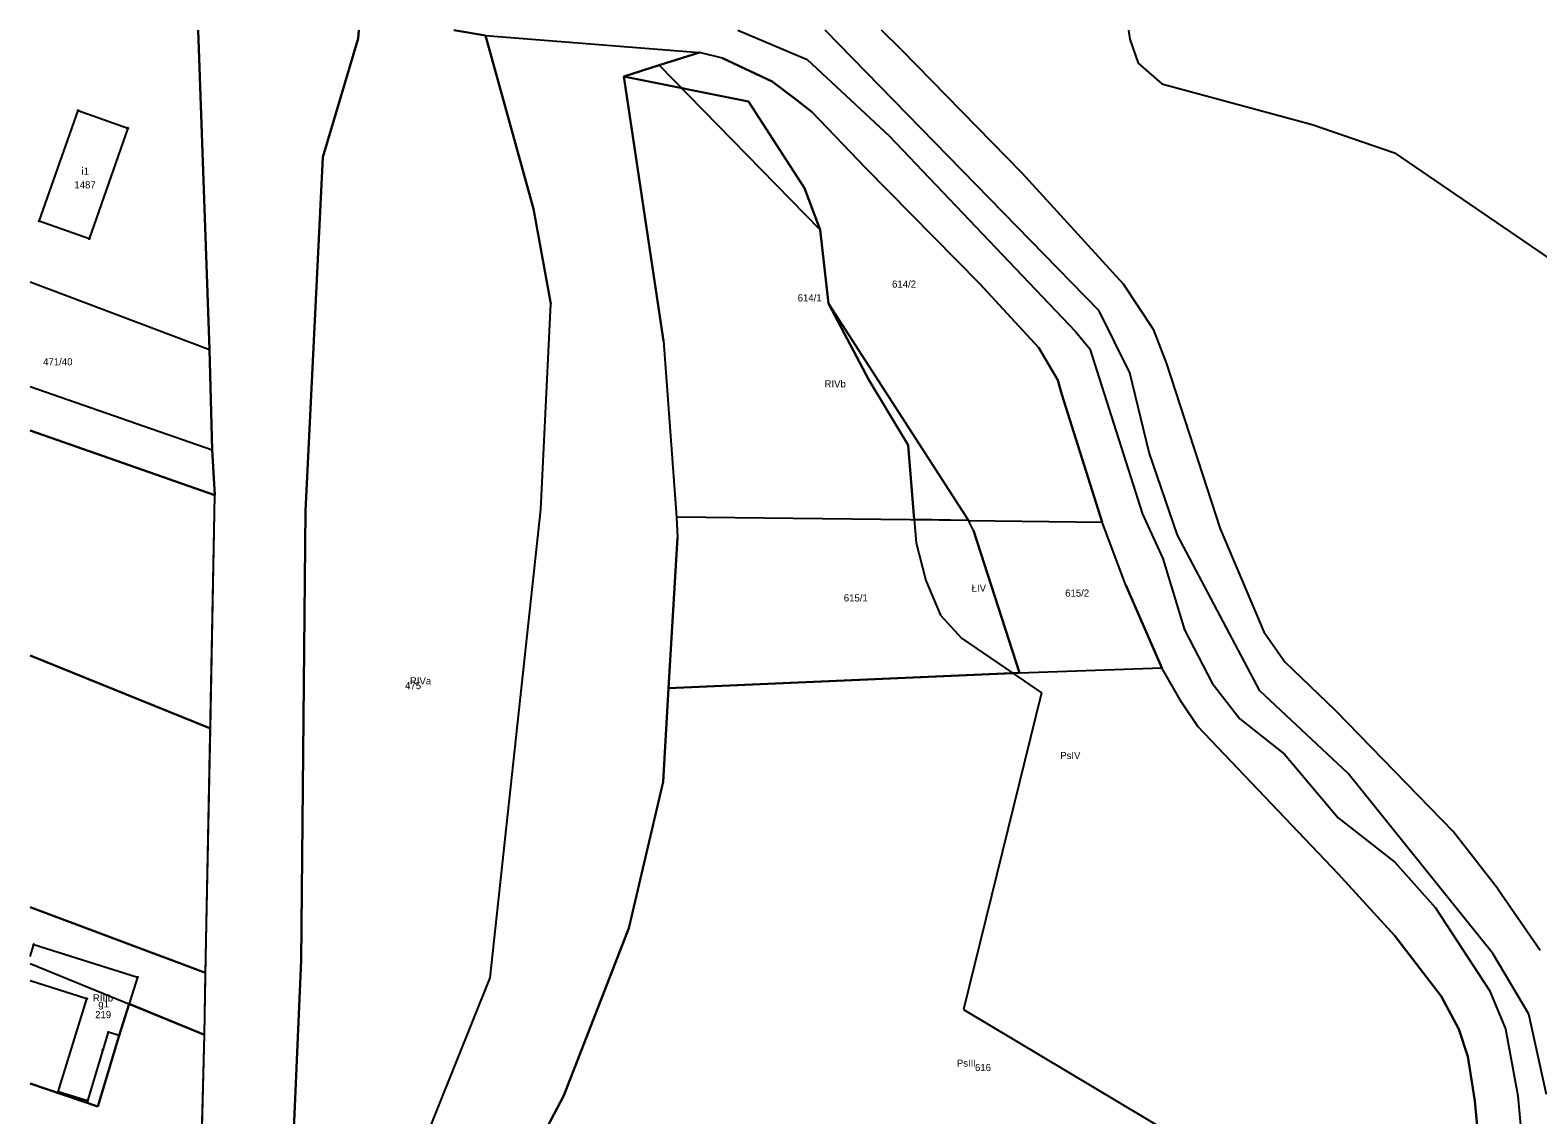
# Model space of a CAD drawing. Extents: x 7498273 to 7499989, y 5499795 to 5500810.
# Drawn here: x 7498273.2 to 7498588.9, y 5500582.3 to 5500809.6 of the extents above; entities that cross this region are included whole.
import ezdxf

# ---------------------------------------------------------------- set-up
doc = ezdxf.new("R2010")
doc.units = 0
for name, color, linetype in [('209-oznaczenie konturu klasyfikacyjnego', 7, 'Continuous'), ('211-numer działki ewidencyjnej', 7, 'Continuous'), ('217-kontur klasyfikacyjny', 7, 'Continuous'), ('218-kontur użytku gruntowego', 7, 'Continuous'), ('219-działka ewidencyjna', 7, 'Continuous'), ('312-budynek ewidencyjny', 7, 'Continuous'), ('312-oznaczenie budynku ewidencyjnego', 7, 'Continuous'), ('312-oznaczenie budynku ewidencyjnego-Atr117', 7, 'Continuous'), ('Punkt budynku', 7, 'Continuous')]:
    doc.layers.add(name, color=color, linetype=linetype)

# ---------------------------------------------------------------- blocks, each defined once
blk = doc.blocks.new('PUNKTBUD')
blk.add_circle((0, 0), 0.09)

msp = doc.modelspace()

# ---------------------------------------------------------------- linework, layer by layer
at = {"layer": '217-kontur klasyfikacyjny'}
for points in [[(7498342.011, 5500809.555), (7498341.89, 5500807.77)], [(7498368.51, 5500808.46), (7498361.865, 5500809.555)], [(7498503.207, 5500809.555), (7498503.46, 5500807.68)], [(7498341.89, 5500807.77), (7498334.45, 5500782.96)], [(7498378.61, 5500772.09), (7498368.51, 5500808.46)], [(7498503.46, 5500807.68), (7498505.18, 5500802.61)], [(7498413.31, 5500804.86), (7498404.92, 5500802.2)], [(7498418.13, 5500803.67), (7498413.31, 5500804.86)], [(7498428.57, 5500798.76), (7498418.13, 5500803.67)], [(7498404.92, 5500802.2), (7498397.48, 5500799.86)], [(7498505.18, 5500802.61), (7498510.14, 5500798.33)], [(7498397.48, 5500799.86), (7498405.78, 5500744.48)], [(7498423.62, 5500794.63), (7498397.48, 5500799.86)], [(7498433.13, 5500795.37), (7498428.57, 5500798.76)], [(7498510.14, 5500798.33), (7498541.68, 5500789.78)], [(7498435.35, 5500776.44), (7498423.62, 5500794.63)], [(7498436.97, 5500792.39), (7498433.13, 5500795.37)], [(7498448.1, 5500780.67), (7498436.97, 5500792.39)], [(7498541.68, 5500789.78), (7498558.87, 5500783.88)], [(7498334.45, 5500782.96), (7498330.82, 5500708.84)], [(7498558.87, 5500783.88), (7498595.9, 5500758.56)], [(7498472, 5500756.48), (7498448.1, 5500780.67)], [(7498438.58, 5500767.72), (7498435.35, 5500776.44)], [(7498382.18, 5500752.19), (7498378.61, 5500772.09)], [(7498440.39, 5500752.25), (7498438.58, 5500767.72)], [(7498484.41, 5500743.01), (7498472, 5500756.48)], [(7498380.11, 5500709.13), (7498382.18, 5500752.19)], [(7498448.8, 5500736.31), (7498440.39, 5500752.25)], [(7498405.78, 5500744.48), (7498408.52, 5500707.54)], [(7498488.36, 5500736.2), (7498484.41, 5500743.01)], [(7498457.06, 5500722.62), (7498448.8, 5500736.31)], [(7498489.23, 5500733.22), (7498488.36, 5500736.2)], [(7498497.66, 5500706.46), (7498489.23, 5500733.22)], [(7498311.88, 5500712.1), (7498273.174, 5500725.649)], [(7498458.3, 5500706.99), (7498457.06, 5500722.62)], [(7498310.91, 5500663.24), (7498311.88, 5500712.1)], [(7498330.82, 5500708.84), (7498329.95, 5500614.6)], [(7498369.51, 5500611.02), (7498380.11, 5500709.13)], [(7498408.52, 5500707.54), (7498408.76, 5500703.24)], [(7498458.3, 5500706.99), (7498458.69, 5500702.1)], [(7498469.71, 5500706.83), (7498458.3, 5500706.99)], [(7498470.72, 5500704.74), (7498469.71, 5500706.83)], [(7498502.63, 5500693.29), (7498497.66, 5500706.46)], [(7498408.76, 5500703.24), (7498406.82, 5500671.67)], [(7498458.69, 5500702.1), (7498460.74, 5500694.24)], [(7498480.38, 5500674.86), (7498470.72, 5500704.74)], [(7498460.74, 5500694.24), (7498463.82, 5500686.97)], [(7498510.13, 5500675.92), (7498502.63, 5500693.29)], [(7498463.82, 5500686.97), (7498468.2, 5500682.13)], [(7498468.2, 5500682.13), (7498478.95, 5500674.8)], [(7498310.91, 5500663.24), (7498273.174, 5500678.526)], [(7498406.82, 5500671.67), (7498478.95, 5500674.8)], [(7498478.95, 5500674.8), (7498480.38, 5500674.86)], [(7498478.95, 5500674.8), (7498484.98, 5500670.69)], [(7498514.3, 5500668.72), (7498510.13, 5500675.92)], [(7498406.82, 5500671.67), (7498405.73, 5500652.06)], [(7498484.98, 5500670.69), (7498468.63, 5500604.33)], [(7498517.69, 5500663.67), (7498514.3, 5500668.72)], [(7498309.96, 5500615.32), (7498310.91, 5500663.24)], [(7498547.06, 5500632.78), (7498517.69, 5500663.67)], [(7498405.73, 5500652.06), (7498398.54, 5500621.39)], [(7498558.96, 5500619.81), (7498547.06, 5500632.78)], [(7498273.174, 5500625.786), (7498309.91, 5500612.01)], [(7498398.54, 5500621.39), (7498384.94, 5500586.32)], [(7498568.64, 5500607.13), (7498558.96, 5500619.81)], [(7498309.91, 5500612.01), (7498309.96, 5500615.32)], [(7498329.95, 5500614.6), (7498328.03, 5500571.27)], [(7498309.71, 5500599.03), (7498309.91, 5500612.01)], [(7498340.33, 5500538.28), (7498369.51, 5500611.02)], [(7498293.91, 5500605.51), (7498291.83, 5500598.87)], [(7498309.71, 5500599.03), (7498293.91, 5500605.51)], [(7498468.63, 5500604.33), (7498512, 5500578.42)], [(7498572.33, 5500600.26), (7498568.64, 5500607.13)], [(7498291.83, 5500598.87), (7498287.37, 5500584.04)], [(7498309.11, 5500576.68), (7498309.71, 5500599.03)], [(7498574.21, 5500594.52), (7498572.33, 5500600.26)], [(7498575.7, 5500585.2), (7498574.21, 5500594.52)], [(7498287.37, 5500584.04), (7498273.174, 5500588.848)], [(7498384.94, 5500586.32), (7498364.41, 5500547.29)], [(7498577.56, 5500564.85), (7498575.7, 5500585.2)]]:
    msp.add_lwpolyline(points, dxfattribs=at)
at = {"layer": '218-kontur użytku gruntowego'}
for points in [[(7498310.72, 5500742.64), (7498308.337, 5500809.555)], [(7498342.011, 5500809.555), (7498341.89, 5500807.77)], [(7498368.51, 5500808.46), (7498361.865, 5500809.555)], [(7498421.366, 5500809.555), (7498435.87, 5500803.42)], [(7498497.04, 5500750.75), (7498439.675, 5500809.555)], [(7498503.207, 5500809.555), (7498503.46, 5500807.68)], [(7498341.89, 5500807.77), (7498334.45, 5500782.96)], [(7498378.61, 5500772.09), (7498368.51, 5500808.46)], [(7498368.51, 5500808.46), (7498413.31, 5500804.86)], [(7498503.46, 5500807.68), (7498505.18, 5500802.61)], [(7498413.31, 5500804.86), (7498404.92, 5500802.2)], [(7498418.13, 5500803.67), (7498413.31, 5500804.86)], [(7498428.57, 5500798.76), (7498418.13, 5500803.67)], [(7498435.87, 5500803.42), (7498453.04, 5500787.42)], [(7498404.92, 5500802.2), (7498397.48, 5500799.86)], [(7498505.18, 5500802.61), (7498510.14, 5500798.33)], [(7498397.48, 5500799.86), (7498423.62, 5500794.63)], [(7498397.48, 5500799.86), (7498405.78, 5500744.48)], [(7498433.13, 5500795.37), (7498428.57, 5500798.76)], [(7498510.14, 5500798.33), (7498541.68, 5500789.78)], [(7498423.62, 5500794.63), (7498435.35, 5500776.44)], [(7498436.97, 5500792.39), (7498433.13, 5500795.37)], [(7498448.1, 5500780.67), (7498436.97, 5500792.39)], [(7498453.04, 5500787.42), (7498492.11, 5500746.42)], [(7498541.68, 5500789.78), (7498558.87, 5500783.88)], [(7498334.45, 5500782.96), (7498330.82, 5500708.84)], [(7498558.87, 5500783.88), (7498595.9, 5500758.56)], [(7498472, 5500756.48), (7498448.1, 5500780.67)], [(7498435.35, 5500776.44), (7498438.58, 5500767.72)], [(7498382.18, 5500752.19), (7498378.61, 5500772.09)], [(7498438.58, 5500767.72), (7498440.39, 5500752.25)], [(7498484.41, 5500743.01), (7498472, 5500756.48)], [(7498380.11, 5500709.13), (7498382.18, 5500752.19)], [(7498440.39, 5500752.25), (7498448.8, 5500736.31)], [(7498503.45, 5500737.77), (7498497.04, 5500750.75)], [(7498492.11, 5500746.42), (7498495.1, 5500742.76)], [(7498405.78, 5500744.48), (7498408.52, 5500707.54)], [(7498311.27, 5500721.65), (7498310.72, 5500742.64)], [(7498488.36, 5500736.2), (7498484.41, 5500743.01)], [(7498495.1, 5500742.76), (7498506.1, 5500708.15)], [(7498507.54, 5500721.03), (7498503.45, 5500737.77)], [(7498448.8, 5500736.31), (7498457.06, 5500722.62)], [(7498489.23, 5500733.22), (7498488.36, 5500736.2)], [(7498497.66, 5500706.46), (7498489.23, 5500733.22)], [(7498311.88, 5500712.1), (7498273.174, 5500725.649)], [(7498311.88, 5500712.1), (7498311.27, 5500721.65)], [(7498457.06, 5500722.62), (7498458.3, 5500706.99)], [(7498513.42, 5500703.73), (7498507.54, 5500721.03)], [(7498310.91, 5500663.24), (7498311.88, 5500712.1)], [(7498330.82, 5500708.84), (7498329.95, 5500614.6)], [(7498369.51, 5500611.02), (7498380.11, 5500709.13)], [(7498408.52, 5500707.54), (7498408.76, 5500703.24)], [(7498458.3, 5500706.99), (7498458.69, 5500702.1)], [(7498469.71, 5500706.83), (7498458.3, 5500706.99)], [(7498470.72, 5500704.74), (7498469.71, 5500706.83)], [(7498502.63, 5500693.29), (7498497.66, 5500706.46)], [(7498506.1, 5500708.15), (7498510.35, 5500698.83)], [(7498408.76, 5500703.24), (7498406.82, 5500671.67)], [(7498458.69, 5500702.1), (7498460.74, 5500694.24)], [(7498480.38, 5500674.86), (7498470.72, 5500704.74)], [(7498530.71, 5500671.14), (7498513.42, 5500703.73)], [(7498510.35, 5500698.83), (7498514.88, 5500683.92)], [(7498460.74, 5500694.24), (7498463.82, 5500686.97)], [(7498510.13, 5500675.92), (7498502.63, 5500693.29)], [(7498463.82, 5500686.97), (7498468.2, 5500682.13)], [(7498514.88, 5500683.92), (7498520.7, 5500672.71)], [(7498468.2, 5500682.13), (7498478.95, 5500674.8)], [(7498273.174, 5500678.526), (7498310.91, 5500663.24)], [(7498406.82, 5500671.67), (7498478.95, 5500674.8)], [(7498478.95, 5500674.8), (7498480.38, 5500674.86)], [(7498478.95, 5500674.8), (7498484.98, 5500670.69)], [(7498514.3, 5500668.72), (7498510.13, 5500675.92)], [(7498406.82, 5500671.67), (7498405.73, 5500652.06)], [(7498484.98, 5500670.69), (7498468.63, 5500604.33)], [(7498520.7, 5500672.71), (7498526.52, 5500665.27)], [(7498549.16, 5500653.79), (7498530.71, 5500671.14)], [(7498517.69, 5500663.67), (7498514.3, 5500668.72)], [(7498526.52, 5500665.27), (7498535.85, 5500657.84)], [(7498309.96, 5500615.32), (7498310.91, 5500663.24)], [(7498547.06, 5500632.78), (7498517.69, 5500663.67)], [(7498535.85, 5500657.84), (7498547.06, 5500644.52)], [(7498405.73, 5500652.06), (7498398.54, 5500621.39)], [(7498579.49, 5500616.1), (7498549.16, 5500653.79)], [(7498547.06, 5500644.52), (7498558.93, 5500635.2)], [(7498558.96, 5500619.81), (7498547.06, 5500632.78)], [(7498558.93, 5500635.2), (7498567.44, 5500625.66)], [(7498309.91, 5500612.01), (7498273.174, 5500625.786)], [(7498567.44, 5500625.66), (7498578.75, 5500608.34)], [(7498398.54, 5500621.39), (7498384.94, 5500586.32)], [(7498568.64, 5500607.13), (7498558.96, 5500619.81)], [(7498309.91, 5500612.01), (7498309.96, 5500615.32)], [(7498329.95, 5500614.6), (7498328.03, 5500571.27)], [(7498586.99, 5500603.4), (7498579.49, 5500616.1)], [(7498309.71, 5500599.03), (7498309.91, 5500612.01)], [(7498340.33, 5500538.28), (7498369.51, 5500611.02)], [(7498578.75, 5500608.34), (7498582.14, 5500600.28)], [(7498291.83, 5500598.87), (7498293.91, 5500605.51)], [(7498293.91, 5500605.51), (7498309.71, 5500599.03)], [(7498468.63, 5500604.33), (7498512, 5500578.42)], [(7498572.33, 5500600.26), (7498568.64, 5500607.13)], [(7498590.71, 5500586.51), (7498586.99, 5500603.4)], [(7498287.37, 5500584.04), (7498291.83, 5500598.87)], [(7498309.11, 5500576.68), (7498309.71, 5500599.03)], [(7498574.21, 5500594.52), (7498572.33, 5500600.26)], [(7498582.14, 5500600.28), (7498584.71, 5500586.23)], [(7498575.7, 5500585.2), (7498574.21, 5500594.52)], [(7498273.174, 5500588.848), (7498287.37, 5500584.04)], [(7498384.94, 5500586.32), (7498364.41, 5500547.29)], [(7498584.71, 5500586.23), (7498586.47, 5500567.01)], [(7498577.56, 5500564.85), (7498575.7, 5500585.2)]]:
    msp.add_lwpolyline(points, dxfattribs=at)
at = {"layer": '219-działka ewidencyjna'}
for points in [[(7498308.337, 5500809.555), (7498310.72, 5500742.64)], [(7498308.337, 5500809.555), (7498310.72, 5500742.64)], [(7498341.89, 5500807.77), (7498342.011, 5500809.555)], [(7498361.865, 5500809.555), (7498368.51, 5500808.46)], [(7498455.58, 5500805.53), (7498451.445, 5500809.555)], [(7498334.45, 5500782.96), (7498341.89, 5500807.77)], [(7498368.51, 5500808.46), (7498378.61, 5500772.09)], [(7498368.51, 5500808.46), (7498413.31, 5500804.86)], [(7498368.51, 5500808.46), (7498413.31, 5500804.86)], [(7498368.51, 5500808.46), (7498378.61, 5500772.09)], [(7498404.92, 5500802.2), (7498413.31, 5500804.86)], [(7498404.92, 5500802.2), (7498413.31, 5500804.86)], [(7498418.13, 5500803.67), (7498413.31, 5500804.86)], [(7498418.13, 5500803.67), (7498428.57, 5500798.76)], [(7498455.58, 5500805.53), (7498480.85, 5500779.63)], [(7498397.48, 5500799.86), (7498404.92, 5500802.2)], [(7498397.48, 5500799.86), (7498404.92, 5500802.2)], [(7498438.58, 5500767.72), (7498404.92, 5500802.2)], [(7498405.78, 5500744.48), (7498397.48, 5500799.86)], [(7498405.78, 5500744.48), (7498397.48, 5500799.86)], [(7498428.57, 5500798.76), (7498433.13, 5500795.37)], [(7498433.13, 5500795.37), (7498436.97, 5500792.39)], [(7498436.97, 5500792.39), (7498448.1, 5500780.67)], [(7498330.82, 5500708.84), (7498334.45, 5500782.96)], [(7498448.1, 5500780.67), (7498472, 5500756.48)], [(7498480.85, 5500779.63), (7498502.05, 5500756.41)], [(7498378.61, 5500772.09), (7498382.18, 5500752.19)], [(7498378.61, 5500772.09), (7498382.18, 5500752.19)], [(7498438.58, 5500767.72), (7498440.39, 5500752.25)], [(7498273.174, 5500756.833), (7498310.72, 5500742.64)], [(7498472, 5500756.48), (7498484.41, 5500743.01)], [(7498502.05, 5500756.41), (7498508.32, 5500746.88)], [(7498380.11, 5500709.13), (7498382.18, 5500752.19)], [(7498380.11, 5500709.13), (7498382.18, 5500752.19)], [(7498440.39, 5500752.25), (7498469.71, 5500706.83)], [(7498508.32, 5500746.88), (7498511.1, 5500739.88)], [(7498405.78, 5500744.48), (7498408.52, 5500707.54)], [(7498405.78, 5500744.48), (7498408.52, 5500707.54)], [(7498310.72, 5500742.64), (7498311.27, 5500721.65)], [(7498310.72, 5500742.64), (7498311.27, 5500721.65)], [(7498484.41, 5500743.01), (7498488.36, 5500736.2)], [(7498511.1, 5500739.88), (7498514.96, 5500727.81)], [(7498273.174, 5500734.875), (7498311.27, 5500721.65)], [(7498488.36, 5500736.2), (7498489.23, 5500733.22)], [(7498489.23, 5500733.22), (7498497.66, 5500706.46)], [(7498514.96, 5500727.81), (7498522.37, 5500705.05)], [(7498273.174, 5500725.649), (7498311.88, 5500712.1)], [(7498311.27, 5500721.65), (7498311.88, 5500712.1)], [(7498311.27, 5500721.65), (7498311.88, 5500712.1)], [(7498309.96, 5500615.32), (7498311.88, 5500712.1)], [(7498309.96, 5500615.32), (7498311.88, 5500712.1)], [(7498329.95, 5500614.6), (7498330.82, 5500708.84)], [(7498369.51, 5500611.02), (7498380.11, 5500709.13)], [(7498369.51, 5500611.02), (7498380.11, 5500709.13)], [(7498408.52, 5500707.54), (7498408.76, 5500703.24)], [(7498408.52, 5500707.54), (7498408.76, 5500703.24)], [(7498469.71, 5500706.83), (7498408.52, 5500707.54)], [(7498470.72, 5500704.74), (7498469.71, 5500706.83)], [(7498469.71, 5500706.83), (7498497.66, 5500706.46)], [(7498502.63, 5500693.29), (7498497.66, 5500706.46)], [(7498406.82, 5500671.67), (7498408.76, 5500703.24)], [(7498406.82, 5500671.67), (7498408.76, 5500703.24)], [(7498470.72, 5500704.74), (7498480.38, 5500674.86)], [(7498522.37, 5500705.05), (7498531.49, 5500683.48)], [(7498502.63, 5500693.29), (7498510.13, 5500675.92)], [(7498531.49, 5500683.48), (7498535.9, 5500677.18)], [(7498535.9, 5500677.18), (7498546.55, 5500667.03)], [(7498480.38, 5500674.86), (7498406.82, 5500671.67)], [(7498480.38, 5500674.86), (7498510.13, 5500675.92)], [(7498514.3, 5500668.72), (7498510.13, 5500675.92)], [(7498405.73, 5500652.06), (7498406.82, 5500671.67)], [(7498405.73, 5500652.06), (7498406.82, 5500671.67)], [(7498514.3, 5500668.72), (7498517.69, 5500663.67)], [(7498546.55, 5500667.03), (7498571.14, 5500641.64)], [(7498517.69, 5500663.67), (7498547.06, 5500632.78)], [(7498398.54, 5500621.39), (7498405.73, 5500652.06)], [(7498398.54, 5500621.39), (7498405.73, 5500652.06)], [(7498580.51, 5500629.61), (7498571.14, 5500641.64)], [(7498547.06, 5500632.78), (7498558.96, 5500619.81)], [(7498580.51, 5500629.61), (7498589.41, 5500616.77)], [(7498384.94, 5500586.32), (7498398.54, 5500621.39)], [(7498384.94, 5500586.32), (7498398.54, 5500621.39)], [(7498558.96, 5500619.81), (7498568.64, 5500607.13)], [(7498273.174, 5500614.006), (7498309.71, 5500599.03)], [(7498309.71, 5500599.03), (7498309.96, 5500615.32)], [(7498309.71, 5500599.03), (7498309.96, 5500615.32)], [(7498328.03, 5500571.27), (7498329.95, 5500614.6)], [(7498340.33, 5500538.28), (7498369.51, 5500611.02)], [(7498340.33, 5500538.28), (7498369.51, 5500611.02)], [(7498568.64, 5500607.13), (7498572.33, 5500600.26)], [(7498308.8, 5500564.87), (7498309.71, 5500599.03)], [(7498308.8, 5500564.87), (7498309.71, 5500599.03)], [(7498572.33, 5500600.26), (7498574.21, 5500594.52)], [(7498574.21, 5500594.52), (7498575.7, 5500585.2)], [(7498364.41, 5500547.29), (7498384.94, 5500586.32)], [(7498364.41, 5500547.29), (7498384.94, 5500586.32)], [(7498575.7, 5500585.2), (7498577.56, 5500564.85)]]:
    msp.add_lwpolyline(points, dxfattribs=at)
at = {"layer": '312-budynek ewidencyjny'}
for points in [[(7498275.07, 5500769.53), (7498283.25, 5500792.69)], [(7498283.25, 5500792.69), (7498293.63, 5500789.04)], [(7498293.63, 5500789.04), (7498285.52, 5500765.85)], [(7498285.52, 5500765.85), (7498275.07, 5500769.53)], [(7498273.174, 5500615.483), (7498273.97, 5500617.99)], [(7498273.97, 5500617.99), (7498295.66, 5500611.1)], [(7498295.66, 5500611.1), (7498291.83, 5500598.87)], [(7498285.05, 5500606.61), (7498273.174, 5500610.373)], [(7498279.05, 5500587.1), (7498285.05, 5500606.61)], [(7498289.54, 5500599.59), (7498288.42, 5500595.89)], [(7498291.83, 5500598.87), (7498289.54, 5500599.59)], [(7498288.42, 5500595.89), (7498285.18, 5500585.24)], [(7498285.18, 5500585.24), (7498279.05, 5500587.1)]]:
    msp.add_lwpolyline(points, dxfattribs=at)

# ---------------------------------------------------------------- block references
at = {"layer": 'Punkt budynku'}
for p in [(7498283.25, 5500792.69), (7498293.63, 5500789.04), (7498275.07, 5500769.53), (7498285.52, 5500765.85), (7498273.97, 5500617.99), (7498295.66, 5500611.1), (7498285.05, 5500606.61), (7498289.54, 5500599.59), (7498291.83, 5500598.87), (7498288.42, 5500595.89), (7498279.05, 5500587.1), (7498285.18, 5500585.24)]:
    msp.add_blockref('PUNKTBUD', p, dxfattribs=at)

# ---------------------------------------------------------------- texts
at = {"layer": '209-oznaczenie konturu klasyfikacyjnego'}
for s, p in [('RIVb', (7498439.53, 5500734.69)), ('ŁIV', (7498470.34, 5500691.9)), ('RIVa', (7498352.69, 5500672.47)), ('PsIV', (7498488.88, 5500656.83)), ('RIIIb', (7498286.31, 5500606.03)), ('PsIII', (7498467.24, 5500592.36))]:
    msp.add_text(s, height=1.5, dxfattribs=at).set_placement(p)
at = {"layer": '211-numer działki ewidencyjnej'}
for s, p in [('614/2', (7498453.67, 5500755.59)), ('614/1', (7498433.91, 5500752.71)), ('471/40', (7498275.9, 5500739.32)), ('615/1', (7498443.56, 5500689.84)), ('615/2', (7498489.92, 5500690.85)), ('475', (7498351.69, 5500671.47)), ('616', (7498471.04, 5500591.44))]:
    msp.add_text(s, height=1.5, dxfattribs=at).set_placement(p)
at = {"layer": '312-oznaczenie budynku ewidencyjnego'}
for s, p in [('1487', (7498282.44, 5500776.39)), ('219', (7498286.79, 5500602.53))]:
    msp.add_text(s, height=1.5, dxfattribs=at).set_placement(p)
at = {"layer": '312-oznaczenie budynku ewidencyjnego-Atr117'}
for s, p in [('i1', (7498283.932, 5500779.27)), ('g1', (7498287.45, 5500604.79))]:
    msp.add_text(s, height=1.5, dxfattribs=at).set_placement(p)

doc.saveas('drawing.dxf')
